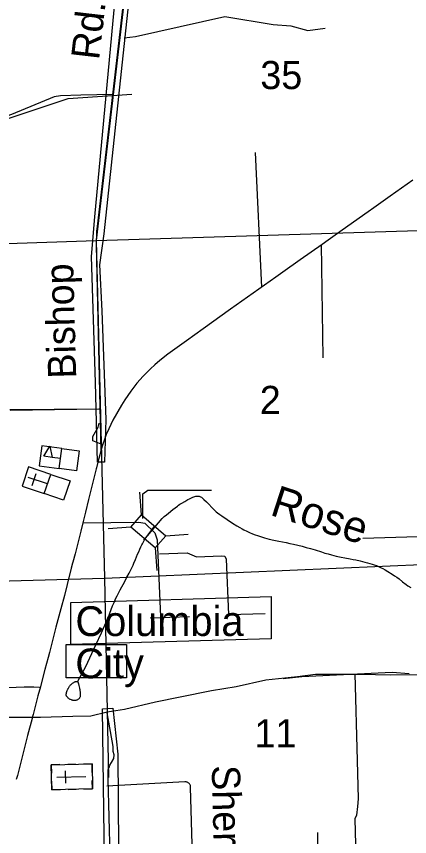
# Model space of a CAD drawing. Extents: x 2480962 to 2688785, y 277103 to 599240.
# Drawn here: x 2538319 to 2544594, y 391313 to 404417 of the extents above; entities that cross this region are included whole.
import ezdxf

# ---------------------------------------------------------------- set-up
doc = ezdxf.new("R2010")
doc.units = 0
for name, color, linetype in [('Communities and Subdivisions Names without Post Office', 7, 'Continuous'), ('County Routes Highway Center Lines', 7, 'Continuous'), ('Culture', 7, 'Continuous'), ('Level 31', 7, 'Continuous'), ('Level 42', 7, 'Continuous'), ('Local Roads Improved', 7, 'Continuous'), ('Local Roads Paved', 7, 'Continuous'), ('Local Roads Related Text', 7, 'Continuous'), ('Local Roads Unimproved', 7, 'Continuous'), ('Narrow River Creek and Branch and Slough', 7, 'Continuous'), ('Section Lines', 7, 'Continuous'), ('Section Numbers', 7, 'Continuous'), ('State Routes Highway Center Lines', 7, 'Continuous'), ('Swamps', 7, 'Continuous'), ('Township and Range lines', 7, 'Continuous'), ('Uninventoried Roads and Features', 7, 'Continuous')]:
    doc.layers.add(name, color=color, linetype=linetype)

msp = doc.modelspace()

# ---------------------------------------------------------------- linework, layer by layer
at = {"layer": 'County Routes Highway Center Lines'}
for points in [[(2544773.623, 393896.869), (2544282.337, 393893.09), (2543813.725, 393900.648), (2543420.695, 393900.648), (2543091.911, 393904.427), (2542804.697, 393866.636), (2542298.294, 393809.949), (2541825.903, 393707.913), (2541432.874, 393643.667), (2540934.029, 393541.631), (2540537.22, 393458.49), (2540045.933, 393345.116), (2539766.278, 393299.767), (2539505.518, 393239.301), (2539218.304, 393231.742), (2538700.564, 393216.626), (2538390.675, 393216.626), (2538042.995, 393216.626)], [(2542575.143, 393837.686), (2542872.009, 393871.655), (2544314.364, 393942.549), (2544586.307, 393918.256)]]:
    msp.add_lwpolyline(points, dxfattribs=at)
at = {"layer": 'Culture'}
for p, q in [((2538726.745, 397556.817), (2538683.318, 397235.051)), ((2539043.458, 397514.071), (2538726.745, 397556.817)), ((2539000.031, 397192.305), (2539043.458, 397514.071)), ((2539021.745, 397353.188), (2538887.584, 397371.296)), ((2538511.797, 397220.609), (2538407.991, 396912.634)), ((2538867.153, 397100.834), (2538511.797, 397220.609)), ((2538683.318, 397235.051), (2539000.031, 397192.305)), ((2538815.25, 396946.846), (2538507.134, 397050.699)), ((2538570.096, 396923.95), (2538634.022, 397113.609)), ((2538763.348, 396792.858), (2538867.153, 397100.834)), ((2538407.991, 396912.634), (2538763.348, 396792.858)), ((2539012.9, 392464.77), (2538875.422, 392462.312)), ((2538875.422, 392462.312), (2538877.88, 392324.834)), ((2539262.86, 392469.239), (2539137.88, 392467.005)), ((2539525.318, 392473.932), (2539387.84, 392471.474)), ((2539527.776, 392336.454), (2539525.318, 392473.932)), ((2539105.749, 392166.382), (2539102.174, 392366.35)), ((2538880.115, 392199.854), (2538882.573, 392062.376)), ((2538966.484, 392263.908), (2539428.91, 392272.176)), ((2539532.469, 392073.996), (2539530.011, 392211.474)), ((2539145.031, 392067.068), (2539270.011, 392069.303)), ((2539394.991, 392071.538), (2539532.469, 392073.996)), ((2538882.573, 392062.376), (2539020.051, 392064.834))]:
    msp.add_line(p, q, dxfattribs=at)
for points in [[(2538756.864, 397388.939), (2538850.321, 397550.381), (2538887.584, 397371.296)], [(2539000.031, 397192.305), (2539043.458, 397514.071), (2539321.538, 397476.54), (2539278.111, 397154.774)], [(2538763.348, 396792.858), (2538867.153, 397100.834), (2539175.129, 396997.028), (2539071.323, 396689.052)], [(2538882.573, 392062.376), (2538875.422, 392462.312), (2539525.318, 392473.932), (2539532.469, 392073.996)]]:
    msp.add_lwpolyline(points, close=True, dxfattribs=at)
at = {"layer": 'Level 31'}
for points in [[(2540227.007, 405733.961), (2539712.663, 400940.709), (2539647.002, 400448.252), (2539679.832, 399715.037), (2539745.493, 397975.021), (2539723.606, 397296.524), (2539614.172, 397296.524), (2539581.341, 398565.97), (2539515.68, 400579.574), (2539570.398, 401214.296), (2539986.25, 405668.3), (2540019.081, 406007.548), (2540303.612, 406018.492)], [(2539185.15, 395054.367), (2542387.007, 395147.232), (2542387.007, 394473.629), (2539185.15, 394380.764)], [(2539113.537, 394380.764), (2540073.154, 394380.764), (2540073.154, 393850.481), (2539113.537, 393850.481)], [(2539691.33, 393356.742), (2539856.653, 393365.008), (2539939.315, 392629.317), (2539964.114, 388876.466), (2539749.193, 388884.732)]]:
    msp.add_lwpolyline(points, close=True, dxfattribs=at)
at = {"layer": 'Local Roads Improved'}
for p, q in [((2540185.242, 405967.943), (2539593.42, 400835)), ((2539611.887, 401059.561), (2540185.618, 405964.973)), ((2542127.421, 402241.559), (2542228.432, 400092.46)), ((2539673.209, 397473.924), (2539597.865, 400759.866)), ((2543214.162, 398963.921), (2543186.297, 400771.672)), ((2538211.252, 398135.687), (2539623.108, 398145.1)), ((2538220.664, 398126.275), (2539641.933, 398145.1)), ((2540313.478, 396452.834), (2540286.346, 396813.855)), ((2540146.534, 396258.758), (2539785.514, 396231.625)), ((2540701.632, 396118.947), (2541062.652, 396146.079)), ((2540534.688, 395924.87), (2540561.82, 395563.849)), ((2543123.043, 391376.414), (2543141.636, 390418.831))]:
    msp.add_line(p, q, dxfattribs=at)
for points in [[(2539597.865, 400759.866), (2539604.502, 400985.299), (2539611.887, 401059.561)], [(2540338.449, 396394.397), (2540338.449, 396789.717), (2540413.748, 396846.192), (2541430.285, 396846.192)], [(2543718.046, 393914.474), (2543755.233, 392529.233), (2543773.827, 391915.636), (2543764.53, 391794.776), (2543745.936, 391655.322), (2543718.046, 391599.541), (2543736.639, 390985.944), (2543736.639, 390958.053), (2543141.636, 390911.568)]]:
    msp.add_lwpolyline(points, dxfattribs=at)
msp.add_lwpolyline([(2540534.688, 395924.87), (2540146.534, 396258.758), (2540313.478, 396452.834), (2540701.632, 396118.947)], close=True, dxfattribs=at)
at = {"layer": 'Local Roads Paved'}
for p, q in [((2541082.027, 394822.531), (2540451.398, 394803.706)), ((2539861.825, 392750.33), (2539768.231, 393292.278)), ((2539783.73, 392319.031), (2539784.253, 392342.105)), ((2539867.877, 388923.591), (2539783.889, 392239.662)), ((2541008.344, 392187.299), (2539763.885, 392116.78)), ((2541144.616, 390573.797), (2541099.816, 392103.362))]:
    msp.add_line(p, q, dxfattribs=at)
for points in [[(2539698.407, 397570.945), (2539538.397, 397636.831), (2539538.397, 397702.718), (2539623.108, 397853.316), (2539641.933, 397919.202)], [(2539378.387, 396328.511), (2540272.562, 396337.923), (2540366.686, 396319.098), (2540526.697, 396168.5), (2540564.346, 396055.552), (2540620.82, 394831.943)], [(2540601.996, 395829.655), (2541044.377, 395848.48), (2541194.975, 395782.593), (2541590.295, 395801.418), (2541646.769, 395792.005), (2541665.594, 395744.944), (2541703.244, 394860.18), (2542286.811, 394879.005)], [(2538684.709, 393693.638), (2538596.766, 393701.175), (2538522.508, 393701.175), (2538439.999, 393698.425), (2538186.97, 393690.174), (2538041.203, 393687.424)], [(2539784.253, 392342.105), (2539784.253, 392384.702), (2539797.929, 392416.65), (2539807.918, 392455.197), (2539834.659, 392494.343), (2539872.712, 392558.603), (2539879.574, 392620.763), (2539861.825, 392670.46), (2539863.6, 392725.481), (2539861.825, 392750.33)], [(2539783.889, 392239.662), (2539784.253, 392256.774), (2539784.253, 392268.424), (2539785.345, 392280.075), (2539784.253, 392290.997), (2539784.253, 392298.279), (2539783.73, 392308.382), (2539783.73, 392319.031)], [(2541099.816, 392103.362), (2541099.077, 392112.398), (2541097.397, 392121.306), (2541094.796, 392129.991), (2541091.3, 392138.356), (2541086.95, 392146.31), (2541081.792, 392153.765), (2541075.882, 392160.64), (2541069.287, 392166.86), (2541062.077, 392172.357), (2541054.333, 392177.07), (2541046.138, 392180.948), (2541037.583, 392183.946), (2541028.761, 392186.035), (2541019.769, 392187.191), (2541010.706, 392187.4), (2541008.344, 392187.299)]]:
    msp.add_lwpolyline(points, dxfattribs=at)
at = {"layer": 'Local Roads Unimproved'}
msp.add_lwpolyline([(2539857.983, 403170.84), (2539346.824, 403158.296), (2539020.685, 403148.888), (2538923.471, 403130.073), (2538239.834, 402850.973), (2537850.976, 402709.856)], dxfattribs=at)
at = {"layer": 'Narrow River Creek and Branch and Slough'}
for points in [[(2540523.522, 396280.342), (2540354.5, 396049.169), (2540644.563, 396393.988), (2540660.92, 396412.01), (2540678.697, 396428.612), (2540712.552, 396455.682), (2540746.755, 396482.253), (2540817.369, 396538.606), (2540888.094, 396594.881), (2540907.719, 396609.589), (2540925.354, 396621.698), (2540957.076, 396641.572), (2541006.115, 396669.533), (2541055.966, 396697.288), (2541082.97, 396711.757), (2541103.578, 396721.648), (2541134.86, 396734.898), (2541166.343, 396746.186), (2541180.581, 396749.866), (2541193.744, 396751.753), (2541205.594, 396752.349), (2541216.076, 396752.04), (2541234.325, 396749.574), (2541247.623, 396746.064), (2541257.206, 396742.47), (2541270.694, 396735.49), (2541282.794, 396726.548), (2541310.799, 396700.965), (2541350.628, 396661.982), (2541389.656, 396622.339), (2541437.418, 396572.5), (2541461.362, 396547.648), (2541485.893, 396523.273), (2541508.502, 396502.589), (2541528.999, 396485.409), (2541566.172, 396456.993), (2541594.886, 396436.707), (2541683.041, 396377.983), (2541769.351, 396321.157), (2541834.627, 396280.023), (2541884.276, 396250.457), (2541922.067, 396229.196), (2541950.791, 396213.842), (2541994.593, 396191.886), (2542039.384, 396171.369), (2542086.618, 396151.673), (2542128.245, 396135.68), (2542164.888, 396122.572), (2542229.481, 396101.465), (2542278.294, 396087.023), (2542352.065, 396067.311), (2542426.445, 396049.594), (2542504.539, 396033.089), (2542621.967, 396010.113), (2542680.55, 395998.103), (2542738.884, 395984.932), (2542876.952, 395950.951), (2542945.779, 395933.121), (2543014.411, 395914.526), (2543084.858, 395893.656), (2543189.856, 395860.129), (2543242.465, 395843.712), (2543295.401, 395828.354), (2543346.783, 395814.68), (2543424.213, 395795.657), (2543502.016, 395778.188), (2543560.167, 395766.575), (2543647.696, 395750.742), (2543691.412, 395742.571), (2543734.979, 395733.633), (2543806.65, 395716.745), (2543878.024, 395698.497), (2543924.853, 395686.148), (2543994.591, 395666.042), (2544029.186, 395654.896), (2544063.571, 395642.786), (2544087.288, 395633.478), (2544107.683, 395624.619), (2544142.685, 395607.74), (2544168.464, 395594.122), (2544206.572, 395572.544), (2544244.262, 395550.068), (2544317.127, 395504.874), (2544352.858, 395481.367), (2544387.978, 395456.881), (2544425.693, 395428.799), (2544481.325, 395385.495), (2544537.219, 395342.652), (2544567.637, 395321.745), (2544614.48, 395292.043)], [(2539293.368, 393787.893), (2539336.487, 393865.398), (2539368.263, 393923.789), (2539414.597, 394012.039), (2539458.801, 394101.391), (2539523.762, 394239.203), (2539587.686, 394377.48), (2539675.762, 394571.024), (2539762.83, 394764.994), (2539781.118, 394807.689), (2539810.849, 394883.38), (2539853.968, 394997.545), (2539876.743, 395054.106), (2539901.487, 395109.821), (2539927.065, 395162.417), (2539974.175, 395253.268), (2540047.323, 395388.283), (2540083.532, 395455.976), (2540118.584, 395524.256), (2540149.938, 395587.794), (2540180.508, 395651.713), (2540194.822, 395683.184), (2540218.578, 395738.82), (2540252.916, 395822.861), (2540270.357, 395864.786), (2540288.507, 395906.426), (2540306.182, 395944.186), (2540320.142, 395972.133), (2540330.987, 395992.911), (2540347.828, 396023.826), (2540365.32, 396054.49)], [(2539293.368, 393787.893), (2539294.773, 393787.231), (2539296.121, 393786.161), (2539297.413, 393784.74), (2539298.654, 393783.02), (2539299.845, 393781.048), (2539302.121, 393776.423), (2539304.219, 393771.206), (2539306.155, 393765.621), (2539307.943, 393759.84), (2539309.596, 393753.998), (2539311.126, 393748.195), (2539313.943, 393736.607), (2539316.354, 393725.888), (2539324.415, 393686.796), (2539326.342, 393677.259), (2539329.171, 393663.623), (2539330.558, 393657.215), (2539331.927, 393651.151), (2539333.428, 393643.903), (2539335.315, 393631.218), (2539336.255, 393621.704), (2539337.88, 393593.169), (2539338.4, 393577.234), (2539338.011, 393565.318), (2539336.978, 393556.398), (2539335.659, 393549.717), (2539334.309, 393544.71), (2539331.624, 393537.206), (2539328.046, 393529.707), (2539325.799, 393525.874), (2539321.087, 393519.364), (2539316.479, 393514.339), (2539312.113, 393510.412), (2539308.066, 393507.306), (2539300.541, 393502.533), (2539294.587, 393499.442), (2539285.274, 393495.461), (2539275.652, 393492.098), (2539267.844, 393489.941), (2539260.906, 393488.565), (2539254.78, 393487.743), (2539244.001, 393487.138), (2539235.927, 393487.358), (2539229.909, 393487.89), (2539220.991, 393489.261), (2539212.266, 393491.296), (2539203.846, 393493.748), (2539196.61, 393496.123), (2539184.212, 393500.922), (2539175.106, 393505.164), (2539168.367, 393508.769), (2539158.382, 393514.945), (2539153.436, 393518.414), (2539148.514, 393522.158), (2539143.065, 393526.699), (2539138.646, 393530.781), (2539131.678, 393538.237), (2539127.075, 393544.144), (2539123.964, 393548.782), (2539119.835, 393556.121), (2539116.333, 393563.974), (2539114.866, 393568.447), (2539113.992, 393572.451), (2539113.285, 393579.591), (2539113.355, 393584.995), (2539114.259, 393593.057), (2539115.907, 393600.916), (2539120.417, 393617.842), (2539124.775, 393632.327), (2539129.019, 393644.781), (2539133.139, 393655.532), (2539137.104, 393664.84), (2539140.885, 393672.918), (2539148.285, 393686.929), (2539154.565, 393697.353), (2539159.729, 393705.136), (2539168.264, 393716.767), (2539172.913, 393722.572), (2539177.83, 393728.373), (2539184.142, 393735.39), (2539190.377, 393741.908), (2539202.753, 393753.743), (2539214.142, 393763.398), (2539224.389, 393771.069), (2539233.473, 393777.028), (2539241.447, 393781.556), (2539248.399, 393784.921), (2539254.433, 393787.362), (2539259.656, 393789.077), (2539264.17, 393790.235), (2539268.067, 393790.972), (2539274.747, 393791.603), (2539279.621, 393791.495), (2539283.189, 393791.068), (2539288.383, 393789.846), (2539293.368, 393787.893)]]:
    msp.add_lwpolyline(points, dxfattribs=at)
at = {"layer": 'Section Lines'}
for p, q in [((2540185.242, 405967.943), (2539593.42, 400835)), ((2539593.42, 400835), (2539723.268, 395440.467)), ((2539723.268, 395440.467), (2545035.664, 395672.688)), ((2534487.11, 395291.07), (2539723.268, 395440.467)), ((2539723.268, 395440.467), (2539786.073, 392257.502))]:
    msp.add_line(p, q, dxfattribs=at)
at = {"layer": 'State Routes Highway Center Lines'}
msp.add_lwpolyline([(2544645.052, 401799.674), (2544284.066, 401543.249), (2544021.003, 401357.363), (2543934.699, 401296.783), (2543518.942, 401002.186), (2543293.222, 400842.024), (2543196.96, 400773.976), (2542850.081, 400527.51), (2542568.761, 400328.345), (2542461.71, 400252.829), (2541918.157, 399866.947), (2541734.759, 399738.32), (2541299.087, 399422.976), (2541032.704, 399231.28), (2540738.106, 399022.157), (2540606.16, 398918.426), (2540527.324, 398851.208), (2540457.616, 398786.479), (2540411.145, 398740.008), (2540383.759, 398713.452), (2540340.607, 398668.64), (2540241.855, 398554.95), (2540143.932, 398429.643), (2540046.839, 398289.398), (2539995.388, 398207.242), (2539856.803, 397968.245), (2539792.075, 397828.829), (2539753.901, 397735.056), (2539735.645, 397686.925), (2539690.003, 397552.489), (2539619.465, 397293.575), (2539595.399, 397203.95), (2539591.25, 397189.843), (2539540.629, 396977.401), (2539488.348, 396783.215), (2539470.092, 396701.06), (2539419.471, 396497.746), (2539378.808, 396327.626), (2539348.103, 396194.02), (2539304.121, 396023.9), (2539255.16, 395833.034), (2539216.987, 395698.598), (2539214.497, 395680.341), (2539194.581, 395602.335), (2539129.852, 395341.761), (2539084.21, 395167.492), (2539026.95, 394950.901), (2538981.309, 394775.802), (2538949.774, 394658.793), (2538900.813, 394466.267), (2538846.043, 394256.314), (2538823.637, 394174.989), (2538773.845, 393984.952), (2538719.905, 393775), (2538700.818, 393705.292), (2538662.645, 393561.728), (2538584.639, 393262.981), (2538572.191, 393215.679), (2538568.042, 393199.912), (2538496.675, 392929.38), (2538436.925, 392692.872), (2538334.853, 392288.734), (2538316.597, 392223.175)], dxfattribs=at)
at = {"layer": 'Swamps'}
msp.add_line((2544944.728, 396111.314), (2543846.133, 396076.048), dxfattribs=at)
at = {"layer": 'Township and Range lines'}
for p, q in [((2539593.42, 400835), (2544898.807, 401000.55)), ((2534415.296, 400659.715), (2539593.42, 400834.999))]:
    msp.add_line(p, q, dxfattribs=at)
at = {"layer": 'Uninventoried Roads and Features'}
for points in [[(2540037.754, 404075.826), (2540218.995, 404095.719), (2541643.465, 404416.439), (2542414.425, 404288.583), (2542697.303, 404266.553), (2542967.958, 404194.016), (2543247.4, 404229.833)], [(2537238.163, 402427.59), (2537262.988, 402588.475), (2537846.642, 402674.235), (2539145.497, 403103.869), (2540161.019, 403176.916)]]:
    msp.add_lwpolyline(points, dxfattribs=at)

# ---------------------------------------------------------------- texts
at = {"layer": 'Communities and Subdivisions Names without Post Office'}
for s, rotation, p in [('Columbia', 0.029425, (2539260.53, 394517.213)), ('City', 0.0294306, (2539259.046, 393842.37))]:
    msp.add_text(s, height=475, rotation=rotation, dxfattribs=at).set_placement(p)
at = {"layer": 'Level 42'}
msp.add_text('Rose', height=500, rotation=342.0761028, dxfattribs=at).set_placement((2542348.258, 396456.859))
at = {"layer": 'Local Roads Related Text'}
for s, rotation, p in [('Rd.', 83.3637972, (2539636.795, 403711.55)), ('Bishop', 91.5540194, (2539274.522, 398635.809)), ('Sherlock Ter.', 271.3809528, (2541436.612, 392449.975))]:
    msp.add_text(s, height=450, rotation=rotation, dxfattribs=at).set_placement(p)
at = {"layer": 'Section Numbers'}
for s, rotation, p in [('35', 0.02935, (2542211.537, 403255.277)), ('2', 0.0670306, (2542203.512, 398064.125)), ('11', 0.067075, (2542117.883, 392737.662))]:
    msp.add_text(s, height=450, rotation=rotation, dxfattribs=at).set_placement(p)

doc.saveas('drawing.dxf')
